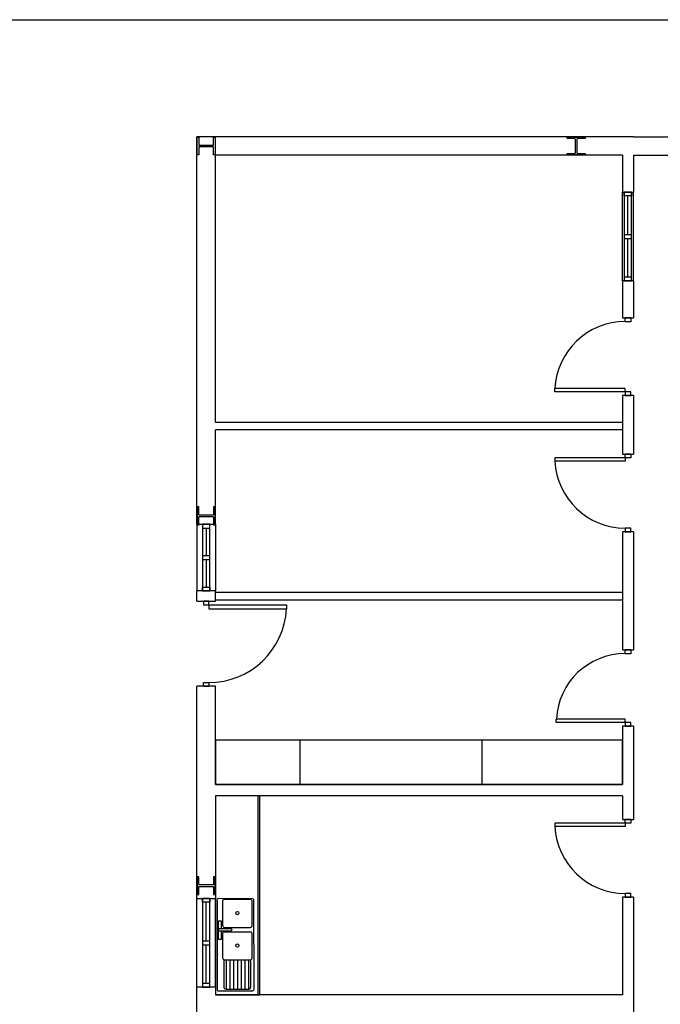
# Model space of a CAD drawing. Header units: millimetres. Extents: x -559 to 10735, y -2326 to 222.
# Tile 525 of 656: x 5296 to 5342, y -1917 to -1845. Entities that reach past the tile are written whole.
import ezdxf

# ---------------------------------------------------------------- set-up
doc = ezdxf.new("R2010")
doc.units = ezdxf.units.MM
doc.header["$LTSCALE"] = 4
doc.layers.add('Extremos da Area Total', color=253, linetype='Continuous')
doc.layers.add('Planta Baixa', color=251, linetype='Continuous')

# ---------------------------------------------------------------- blocks, each defined once
blk = doc.blocks.new('A1063DH-flat-1-flat-1')
at = {"color": 9}
blk.add_line((0.455, -0.581), (0.457, -0.573), dxfattribs=at)
for points in [[(0.476, 0.625), (0.016, 0.623, 0.553012), (0.001, 0.599, 0.624336)], [(0.001, 0.599), (0.001, -0.599, 0.285257), (0.016, -0.623, 0.233769)], [(0.451, 0.61), (0.095, 0.61, 0.467329), (0.076, 0.587, 0.836247)], [(0.076, 0.587), (0.076, 0.26, 0.40231), (0.101, 0.234, 0.020408)], [(0.476, 0.26), (0.474, 0.592, 0.499438), (0.451, 0.61, 6.940275)], [(0.501, -0.599), (0.499, 0.607, 0.373967), (0.486, 0.623, -14.45072)], [(0.182, 0.183), (0.026, 0.183), (0.026, 0.221), (0.182, 0.221, -0.817655), (0.189, 0.184, 4.933965)], [(0.451, 0.172), (0.095, 0.172, 0.467329), (0.076, 0.149, 0.836247)], [(0.076, 0.149), (0.076, -0.177, 0.40231), (0.101, -0.203, 0.020408)], [(0.101, 0.234), (0.451, 0.234, 0.426218), (0.476, 0.26, -1.041667)], [(0.476, -0.177), (0.474, 0.154, 0.499438), (0.451, 0.172, 6.940275)], [(0.093, -0.202), (0.093, -0.573, 0.285257), (0.108, -0.597, 0.233769)], [(0.101, -0.203), (0.451, -0.203, 0.426218), (0.476, -0.177, -1.041667)], [(0.118, -0.599), (0.432, -0.599, 0.331496), (0.455, -0.581, -0.744843)]]:
    blk.add_lwpolyline(points, format="xyb", dxfattribs=at)
for points in [[(0.057, 0.183), (0.057, 0.073), (0.02, 0.073), (0.02, 0.323), (0.057, 0.323), (0.057, 0.221)], [(0.126, -0.203), (0.126, -0.599)], [(0.176, -0.203), (0.176, -0.599)], [(0.226, -0.203), (0.226, -0.599)], [(0.276, -0.203), (0.276, -0.599)], [(0.326, -0.203), (0.326, -0.599)], [(0.376, -0.203), (0.376, -0.599)], [(0.426, -0.203), (0.426, -0.599)], [(0.457, -0.573), (0.457, -0.203)], [(0.016, -0.623), (0.026, -0.625)], [(0.026, -0.625), (0.472, -0.625)], [(0.108, -0.597), (0.118, -0.599)]]:
    blk.add_lwpolyline(points, dxfattribs=at)
for centre in [(0.276, 0.428), (0.276, -0.011)]:
    blk.add_circle(centre, 0.0214, dxfattribs=at)
blk.add_arc((0.47, -0.594), 0.0315, 274.095, 350.2366, dxfattribs=at)
blk = doc.blocks.new('A1170DK-flat-1-flat-1')
at = {"color": 9}
for p, q in [((0.6, 2.69), (0, 2.69)), ((0, 2.69), (0, 0)), ((0.58, 0), (0.58, 2.69)), ((0.6, 0), (0.6, 2.69)), ((0, 0), (0.6, 0))]:
    blk.add_line(p, q, dxfattribs=at)
blk = doc.blocks.new('AUW01D3S-flat-13-flat-1')
at = {"color": 9}
for p, q in [((-0.125, 0), (-0.125, 1.2)), ((0.125, 0), (0.125, 1.2))]:
    blk.add_line(p, q, dxfattribs=at)
blk = doc.blocks.new('AUD18D1S-flat-31-flat-1')
at = {"color": 9}
for p, q in [((-0.125, 1.2), (0.125, 1.2)), ((0.125, 0), (-0.125, 0))]:
    blk.add_line(p, q, dxfattribs=at)
blk = doc.blocks.new('AUD19D1S-flat-31-flat-1')
at = {"color": 9}
for p, q in [((0, 1.2), (0, 1.2)), ((0, 0), (0, 0))]:
    blk.add_line(p, q, dxfattribs=at)
blk = doc.blocks.new('AUD37D1S-flat-83-flat-1')
at = {"color": 9}
for p, q in [((-0.05, 0.05), (-0.05, 0)), ((0.05, 0.05), (-0.05, 0.05)), ((-0.05, 0), (0.05, 0)), ((0.05, 0), (0.05, 0.05))]:
    blk.add_line(p, q, dxfattribs=at)
at = {"color": 9, "oblique": 36.8699, "width": 1.25, "flags": 3}
for p in [(-0.05, 0.05), (0, 0.05), (0.05, 0.05)]:
    blk.add_attdef('JAMBPT', p, '', height=0.00632, rotation=153.4349, dxfattribs=at)
at = {"color": 9, "width": 0.5, "flags": 3}
for p in [(-0.05, 0.05), (0, 0.05)]:
    blk.add_attdef('JAMBPT', p, '', height=0.01, rotation=90, dxfattribs=at)
blk = doc.blocks.new('AUD37D1S-flat-82-flat-1')
at = {"color": 9}
for p, q in [((-0.05, 0), (0.05, 0)), ((-0.05, -0.05), (-0.05, 0)), ((0.05, 0), (0.05, -0.05)), ((0.05, -0.05), (-0.05, -0.05))]:
    blk.add_line(p, q, dxfattribs=at)
at = {"color": 9, "text_generation_flag": 4, "flags": 3}
for p, height, rotation, width in [((-0.05, -0.05), 0.00632, 206.5651, 1.25), ((-0.05, -0.05), 0.01, 270, 0.5), ((0, -0.05), 0.00632, 206.5651, 1.25), ((0, -0.05), 0.01, 270, 0.5), ((0.05, -0.05), 0.00632, 206.5651, 1.25)]:
    blk.add_attdef('JAMBPT', p, '', height=height, rotation=rotation, dxfattribs=dict(at, width=width))
blk = doc.blocks.new('AUD40D1S-flat-26-flat-1')
at = {"color": 9}
for p, q in [((-0.05, 0.6), (-0.05, -0.6)), ((0.05, 0.6), (-0.05, 0.6)), ((0.05, -0.6), (0.05, 0.6)), ((-0.05, -0.6), (0.05, -0.6))]:
    blk.add_line(p, q, dxfattribs=at)
blk = doc.blocks.new('AUD40D1S-flat-25-flat-1')
at = {"color": 9}
for p, q in [((-0.05, 0.6), (-0.05, -0.6)), ((0.05, 0.6), (-0.05, 0.6)), ((0.05, -0.6), (0.05, 0.6)), ((-0.05, -0.6), (0.05, -0.6))]:
    blk.add_line(p, q, dxfattribs=at)
blk = doc.blocks.new('AUD37D1S-flat-81-flat-1')
at = {"color": 9}
for p, q in [((-0.05, 0.05), (-0.05, 0)), ((0.05, 0.05), (-0.05, 0.05)), ((-0.05, 0), (0.05, 0)), ((0.05, 0), (0.05, 0.05))]:
    blk.add_line(p, q, dxfattribs=at)
at = {"color": 9, "oblique": 36.8699, "width": 1.25, "flags": 3}
for p in [(-0.05, 0.05), (0, 0.05), (0.05, 0.05)]:
    blk.add_attdef('JAMBPT', p, '', height=0.00632, rotation=153.4349, dxfattribs=at)
at = {"color": 9, "width": 0.5, "flags": 3}
for p in [(-0.05, 0.05), (0, 0.05)]:
    blk.add_attdef('JAMBPT', p, '', height=0.01, rotation=90, dxfattribs=at)
blk = doc.blocks.new('AUW01D1S-flat-32-flat-1')
at = {"color": 9}
blk.add_line((0, -0.2625), (0, 0.2625), dxfattribs=at)
blk = doc.blocks.new('AUW01D1S-flat-31-flat-1')
at = {"color": 9}
blk.add_line((0, -0.2625), (0, 0.2625), dxfattribs=at)
blk = doc.blocks.new('AUD18D1S-flat-30-flat-1')
at = {"color": 9}
for p, q in [((-0.125, 0), (0.125, 0)), ((0.125, -1.15), (-0.125, -1.15))]:
    blk.add_line(p, q, dxfattribs=at)
blk = doc.blocks.new('AUD19D1S-flat-30-flat-1')
at = {"color": 9}
for p, q in [((0, 0), (0, 0)), ((0, -1.15), (0, -1.15))]:
    blk.add_line(p, q, dxfattribs=at)
blk = doc.blocks.new('AUD37D1S-flat-80-flat-1')
at = {"color": 9}
for p, q in [((0.0375, 0), (-0.0375, 0)), ((-0.0375, 0), (-0.0375, -0.05)), ((0.0375, -0.05), (0.0375, 0)), ((-0.0375, -0.05), (0.0375, -0.05))]:
    blk.add_line(p, q, dxfattribs=at)
at = {"color": 9, "oblique": 22.61986, "width": 1.083333, "flags": 3}
for p in [(-0.0375, -0.05), (0, -0.05), (0.0375, -0.05)]:
    blk.add_attdef('JAMBPT', p, '', height=0.00588, rotation=326.30993, dxfattribs=at)
at = {"color": 9, "width": 0.666667, "flags": 3}
for p in [(0, -0.05), (0.0375, -0.05)]:
    blk.add_attdef('JAMBPT', p, '', height=0.0075, rotation=270, dxfattribs=at)
blk = doc.blocks.new('AUD37D1S-flat-79-flat-1')
at = {"color": 9}
for p, q in [((-0.0375, 0.05), (0.0375, 0.05)), ((-0.0375, 0), (-0.0375, 0.05)), ((0.0375, 0), (-0.0375, 0)), ((0.0375, 0.05), (0.0375, 0))]:
    blk.add_line(p, q, dxfattribs=at)
at = {"color": 9, "text_generation_flag": 4, "flags": 3}
for p, height, rotation, width in [((-0.0375, 0.05), 0.00588, 33.69007, 1.083333), ((0, 0.05), 0.0075, 90, 0.666667), ((0, 0.05), 0.00588, 33.69007, 1.083333), ((0.0375, 0.05), 0.0075, 90, 0.666667), ((0.0375, 0.05), 0.00588, 33.69007, 1.083333)]:
    blk.add_attdef('JAMBPT', p, '', height=height, rotation=rotation, dxfattribs=dict(at, width=width))
blk = doc.blocks.new('AUD41D1S-flat-18-flat-1')
at = {"color": 9}
for p, q in [((0.0375, 0.575), (-0.0375, 0.575)), ((-0.0375, -0.575), (0.0375, -0.575))]:
    blk.add_line(p, q, dxfattribs=at)
blk = doc.blocks.new('AUD29D1S-flat-18-flat-1')
at = {"color": 9}
for p, q in [((0, 0.525), (0, 0.474)), ((0, 0.525), (1.05, 0.525)), ((0, 0.474), (1.05, 0.474)), ((1.05, 0.525), (1.05, 0.474))]:
    blk.add_line(p, q, dxfattribs=at)
blk.add_ellipse((0, 0.525), major_axis=(-0.742, 0.742), ratio=1, start_param=2.356194, end_param=3.878361, dxfattribs=at)
blk = doc.blocks.new('AUW01D3S-flat-12-flat-1')
at = {"color": 9}
for p, q in [((-0.125, 0), (-0.125, -0.9)), ((0.125, 0), (0.125, -0.9))]:
    blk.add_line(p, q, dxfattribs=at)
blk = doc.blocks.new('AUD18D1S-flat-29-flat-1')
at = {"color": 9}
for p, q in [((-0.125, 0), (0.125, 0)), ((0.125, -0.9), (-0.125, -0.9))]:
    blk.add_line(p, q, dxfattribs=at)
blk = doc.blocks.new('AUD19D1S-flat-29-flat-1')
at = {"color": 9}
for p, q in [((0, 0), (0, 0)), ((0, -0.9), (0, -0.9))]:
    blk.add_line(p, q, dxfattribs=at)
blk = doc.blocks.new('AUD37D1S-flat-78-flat-1')
at = {"color": 9}
for p, q in [((0.05, 0), (-0.05, 0)), ((-0.05, 0), (-0.05, -0.05)), ((0.05, -0.05), (0.05, 0)), ((-0.05, -0.05), (0.05, -0.05))]:
    blk.add_line(p, q, dxfattribs=at)
at = {"color": 9, "oblique": 36.8699, "width": 1.25, "flags": 3}
for p in [(-0.05, -0.05), (0, -0.05), (0.05, -0.05)]:
    blk.add_attdef('JAMBPT', p, '', height=0.00632, rotation=333.4349, dxfattribs=at)
at = {"color": 9, "width": 0.5, "flags": 3}
for p in [(0, -0.05), (0.05, -0.05)]:
    blk.add_attdef('JAMBPT', p, '', height=0.01, rotation=270, dxfattribs=at)
blk = doc.blocks.new('AUD37D1S-flat-77-flat-1')
at = {"color": 9}
for p, q in [((-0.05, 0.05), (0.05, 0.05)), ((-0.05, 0), (-0.05, 0.05)), ((0.05, 0), (-0.05, 0)), ((0.05, 0.05), (0.05, 0))]:
    blk.add_line(p, q, dxfattribs=at)
at = {"color": 9, "text_generation_flag": 4, "flags": 3}
for p, height, rotation, width in [((-0.05, 0.05), 0.00632, 26.5651, 1.25), ((0, 0.05), 0.01, 90, 0.5), ((0, 0.05), 0.00632, 26.5651, 1.25), ((0.05, 0.05), 0.01, 90, 0.5), ((0.05, 0.05), 0.00632, 26.5651, 1.25)]:
    blk.add_attdef('JAMBPT', p, '', height=height, rotation=rotation, dxfattribs=dict(at, width=width))
blk = doc.blocks.new('AUD40D1S-flat-24-flat-1')
at = {"color": 9}
for p, q in [((0.05, 0.45), (-0.05, 0.45)), ((-0.05, 0.45), (-0.05, -0.45)), ((0.05, -0.45), (0.05, 0.45)), ((-0.05, -0.45), (0.05, -0.45))]:
    blk.add_line(p, q, dxfattribs=at)
blk = doc.blocks.new('AUD40D1S-flat-23-flat-1')
at = {"color": 9}
for p, q in [((0.05, 0.45), (-0.05, 0.45)), ((-0.05, 0.45), (-0.05, -0.45)), ((0.05, -0.45), (0.05, 0.45)), ((-0.05, -0.45), (0.05, -0.45))]:
    blk.add_line(p, q, dxfattribs=at)
blk = doc.blocks.new('AUD37D1S-flat-76-flat-1')
at = {"color": 9}
for p, q in [((0.05, 0), (-0.05, 0)), ((-0.05, 0), (-0.05, -0.05)), ((0.05, -0.05), (0.05, 0)), ((-0.05, -0.05), (0.05, -0.05))]:
    blk.add_line(p, q, dxfattribs=at)
at = {"color": 9, "oblique": 36.8699, "width": 1.25, "flags": 3}
for p in [(-0.05, -0.05), (0, -0.05), (0.05, -0.05)]:
    blk.add_attdef('JAMBPT', p, '', height=0.00632, rotation=333.4349, dxfattribs=at)
at = {"color": 9, "width": 0.5, "flags": 3}
for p in [(0, -0.05), (0.05, -0.05)]:
    blk.add_attdef('JAMBPT', p, '', height=0.01, rotation=270, dxfattribs=at)
blk = doc.blocks.new('AUW01D1S-flat-30-flat-1')
at = {"color": 9}
blk.add_line((0, 0.1875), (0, -0.1875), dxfattribs=at)
blk = doc.blocks.new('AUW01D1S-flat-29-flat-1')
at = {"color": 9}
blk.add_line((0, 0.1875), (0, -0.1875), dxfattribs=at)
blk = doc.blocks.new('AUD18D1S-flat-28-flat-1')
at = {"color": 9}
for p, q in [((-0.075, 1.03), (0.075, 1.03)), ((0.075, 0), (-0.075, 0))]:
    blk.add_line(p, q, dxfattribs=at)
blk = doc.blocks.new('AUD19D1S-flat-28-flat-1')
at = {"color": 9}
for p, q in [((0, 1.03), (0, 1.03)), ((0, 0), (0, 0))]:
    blk.add_line(p, q, dxfattribs=at)
blk = doc.blocks.new('AUD37D1S-flat-75-flat-1')
at = {"color": 9}
for p, q in [((-0.0375, 0.05), (-0.0375, 0)), ((0.0375, 0.05), (-0.0375, 0.05)), ((-0.0375, 0), (0.0375, 0)), ((0.0375, 0), (0.0375, 0.05))]:
    blk.add_line(p, q, dxfattribs=at)
at = {"color": 9, "oblique": 22.61986, "width": 1.083333, "flags": 3}
for p in [(-0.0375, 0.05), (0, 0.05), (0.0375, 0.05)]:
    blk.add_attdef('JAMBPT', p, '', height=0.00588, rotation=146.30993, dxfattribs=at)
at = {"color": 9, "width": 0.666667, "flags": 3}
for p in [(-0.0375, 0.05), (0, 0.05)]:
    blk.add_attdef('JAMBPT', p, '', height=0.0075, rotation=90, dxfattribs=at)
blk = doc.blocks.new('AUD37D1S-flat-74-flat-1')
at = {"color": 9}
for p, q in [((-0.0375, 0), (0.0375, 0)), ((-0.0375, -0.05), (-0.0375, 0)), ((0.0375, 0), (0.0375, -0.05)), ((0.0375, -0.05), (-0.0375, -0.05))]:
    blk.add_line(p, q, dxfattribs=at)
at = {"color": 9, "text_generation_flag": 4, "flags": 3}
for p, height, rotation, width in [((-0.0375, -0.05), 0.00588, 213.69007, 1.083333), ((-0.0375, -0.05), 0.0075, 270, 0.666667), ((0, -0.05), 0.00588, 213.69007, 1.083333), ((0, -0.05), 0.0075, 270, 0.666667), ((0.0375, -0.05), 0.00588, 213.69007, 1.083333)]:
    blk.add_attdef('JAMBPT', p, '', height=height, rotation=rotation, dxfattribs=dict(at, width=width))
blk = doc.blocks.new('AUD41D1S-flat-17-flat-1')
at = {"color": 9}
for p, q in [((0.0375, 0.515), (-0.0375, 0.515)), ((-0.0375, -0.515), (0.0375, -0.515))]:
    blk.add_line(p, q, dxfattribs=at)
blk = doc.blocks.new('AUD29D1S-flat-17-flat-1')
at = {"color": 9}
for p, q in [((-0.93, -0.465), (-0.93, -0.42)), ((0, -0.42), (-0.93, -0.42)), ((0, -0.465), (-0.93, -0.465)), ((0, -0.465), (0, -0.42))]:
    blk.add_line(p, q, dxfattribs=at)
blk.add_ellipse((0, -0.465), major_axis=(-0.658, 0.658), ratio=1, start_param=-0.785398, end_param=0.736768, dxfattribs=at)
blk = doc.blocks.new('AUD18D1S-flat-27-flat-1')
at = {"color": 9}
for p, q in [((-0.075, 1.05), (0.075, 1.05)), ((0.075, 0), (-0.075, 0))]:
    blk.add_line(p, q, dxfattribs=at)
blk = doc.blocks.new('AUD19D1S-flat-27-flat-1')
at = {"color": 9}
for p, q in [((0, 1.05), (0, 1.05)), ((0, 0), (0, 0))]:
    blk.add_line(p, q, dxfattribs=at)
blk = doc.blocks.new('AUD37D1S-flat-73-flat-1')
at = {"color": 9}
for p, q in [((-0.0375, 0.05), (-0.0375, 0)), ((0.0375, 0.05), (-0.0375, 0.05)), ((-0.0375, 0), (0.0375, 0)), ((0.0375, 0), (0.0375, 0.05))]:
    blk.add_line(p, q, dxfattribs=at)
at = {"color": 9, "oblique": 22.61986, "width": 1.083333, "flags": 3}
for p in [(-0.0375, 0.05), (0, 0.05), (0.0375, 0.05)]:
    blk.add_attdef('JAMBPT', p, '', height=0.00588, rotation=146.30993, dxfattribs=at)
at = {"color": 9, "width": 0.666667, "flags": 3}
for p in [(-0.0375, 0.05), (0, 0.05)]:
    blk.add_attdef('JAMBPT', p, '', height=0.0075, rotation=90, dxfattribs=at)
blk = doc.blocks.new('AUD37D1S-flat-72-flat-1')
at = {"color": 9}
for p, q in [((-0.0375, 0), (0.0375, 0)), ((-0.0375, -0.05), (-0.0375, 0)), ((0.0375, 0), (0.0375, -0.05)), ((0.0375, -0.05), (-0.0375, -0.05))]:
    blk.add_line(p, q, dxfattribs=at)
at = {"color": 9, "text_generation_flag": 4, "flags": 3}
for p, height, rotation, width in [((-0.0375, -0.05), 0.00588, 213.69007, 1.083333), ((-0.0375, -0.05), 0.0075, 270, 0.666667), ((0, -0.05), 0.00588, 213.69007, 1.083333), ((0, -0.05), 0.0075, 270, 0.666667), ((0.0375, -0.05), 0.00588, 213.69007, 1.083333)]:
    blk.add_attdef('JAMBPT', p, '', height=height, rotation=rotation, dxfattribs=dict(at, width=width))
blk = doc.blocks.new('AUD41D1S-flat-16-flat-1')
at = {"color": 9}
for p, q in [((0.0375, 0.525), (-0.0375, 0.525)), ((-0.0375, -0.525), (0.0375, -0.525))]:
    blk.add_line(p, q, dxfattribs=at)
blk = doc.blocks.new('AUD30D1S-flat-4-flat-1')
at = {"color": 9}
for p, q in [((-0.95, 0.475), (-0.95, 0.429)), ((0, 0.475), (-0.95, 0.475)), ((0, 0.429), (-0.95, 0.429)), ((0, 0.475), (0, 0.429))]:
    blk.add_line(p, q, dxfattribs=at)
blk.add_ellipse((0, 0.475), major_axis=(0.672, 0.672), ratio=1, start_param=2.404825, end_param=3.926991, dxfattribs=at)
blk = doc.blocks.new('AUD18D1S-flat-26-flat-1')
at = {"color": 9}
for p, q in [((-0.075, 1.05), (0.075, 1.05)), ((0.075, 0), (-0.075, 0))]:
    blk.add_line(p, q, dxfattribs=at)
blk = doc.blocks.new('AUD19D1S-flat-26-flat-1')
at = {"color": 9}
for p, q in [((0, 1.05), (0, 1.05)), ((0, 0), (0, 0))]:
    blk.add_line(p, q, dxfattribs=at)
blk = doc.blocks.new('AUD37D1S-flat-71-flat-1')
at = {"color": 9}
for p, q in [((-0.0375, 0.05), (-0.0375, 0)), ((0.0375, 0.05), (-0.0375, 0.05)), ((-0.0375, 0), (0.0375, 0)), ((0.0375, 0), (0.0375, 0.05))]:
    blk.add_line(p, q, dxfattribs=at)
at = {"color": 9, "oblique": 22.61986, "width": 1.083333, "flags": 3}
for p in [(-0.0375, 0.05), (0, 0.05), (0.0375, 0.05)]:
    blk.add_attdef('JAMBPT', p, '', height=0.00588, rotation=146.30993, dxfattribs=at)
at = {"color": 9, "width": 0.666667, "flags": 3}
for p in [(-0.0375, 0.05), (0, 0.05)]:
    blk.add_attdef('JAMBPT', p, '', height=0.0075, rotation=90, dxfattribs=at)
blk = doc.blocks.new('AUD37D1S-flat-70-flat-1')
at = {"color": 9}
for p, q in [((-0.0375, 0), (0.0375, 0)), ((-0.0375, -0.05), (-0.0375, 0)), ((0.0375, 0), (0.0375, -0.05)), ((0.0375, -0.05), (-0.0375, -0.05))]:
    blk.add_line(p, q, dxfattribs=at)
at = {"color": 9, "text_generation_flag": 4, "flags": 3}
for p, height, rotation, width in [((-0.0375, -0.05), 0.00588, 213.69007, 1.083333), ((-0.0375, -0.05), 0.0075, 270, 0.666667), ((0, -0.05), 0.00588, 213.69007, 1.083333), ((0, -0.05), 0.0075, 270, 0.666667), ((0.0375, -0.05), 0.00588, 213.69007, 1.083333)]:
    blk.add_attdef('JAMBPT', p, '', height=height, rotation=rotation, dxfattribs=dict(at, width=width))
blk = doc.blocks.new('AUD41D1S-flat-15-flat-1')
at = {"color": 9}
for p, q in [((0.0375, 0.525), (-0.0375, 0.525)), ((-0.0375, -0.525), (0.0375, -0.525))]:
    blk.add_line(p, q, dxfattribs=at)
blk = doc.blocks.new('AUD29D1S-flat-16-flat-1')
at = {"color": 9}
for p, q in [((-0.95, -0.475), (-0.95, -0.429)), ((0, -0.429), (-0.95, -0.429)), ((0, -0.475), (-0.95, -0.475)), ((0, -0.475), (0, -0.429))]:
    blk.add_line(p, q, dxfattribs=at)
blk.add_ellipse((0, -0.475), major_axis=(0.672, 0.672), ratio=1, start_param=0.785398, end_param=2.307564, dxfattribs=at)
blk = doc.blocks.new('AUW01D3S-flat-11-flat-1')
at = {"color": 9}
for p, q in [((-0.075, 0), (-0.075, 1.2)), ((0.075, 0), (0.075, 1.2))]:
    blk.add_line(p, q, dxfattribs=at)
blk = doc.blocks.new('AUD18D1S-flat-25-flat-1')
at = {"color": 9}
for p, q in [((-0.075, 1.2), (0.075, 1.2)), ((0.075, 0), (-0.075, 0))]:
    blk.add_line(p, q, dxfattribs=at)
blk = doc.blocks.new('AUD19D1S-flat-25-flat-1')
at = {"color": 9}
for p, q in [((0, 1.2), (0, 1.2)), ((0, 0), (0, 0))]:
    blk.add_line(p, q, dxfattribs=at)
blk = doc.blocks.new('AUD37D1S-flat-69-flat-1')
at = {"color": 9}
for p, q in [((-0.05, 0.05), (-0.05, 0)), ((0.05, 0.05), (-0.05, 0.05)), ((-0.05, 0), (0.05, 0)), ((0.05, 0), (0.05, 0.05))]:
    blk.add_line(p, q, dxfattribs=at)
at = {"color": 9, "oblique": 36.8699, "width": 1.25, "flags": 3}
for p in [(-0.05, 0.05), (0, 0.05), (0.05, 0.05)]:
    blk.add_attdef('JAMBPT', p, '', height=0.00632, rotation=153.4349, dxfattribs=at)
at = {"color": 9, "width": 0.5, "flags": 3}
for p in [(-0.05, 0.05), (0, 0.05)]:
    blk.add_attdef('JAMBPT', p, '', height=0.01, rotation=90, dxfattribs=at)
blk = doc.blocks.new('AUD37D1S-flat-68-flat-1')
at = {"color": 9}
for p, q in [((-0.05, 0), (0.05, 0)), ((-0.05, -0.05), (-0.05, 0)), ((0.05, 0), (0.05, -0.05)), ((0.05, -0.05), (-0.05, -0.05))]:
    blk.add_line(p, q, dxfattribs=at)
at = {"color": 9, "text_generation_flag": 4, "flags": 3}
for p, height, rotation, width in [((-0.05, -0.05), 0.00632, 206.5651, 1.25), ((-0.05, -0.05), 0.01, 270, 0.5), ((0, -0.05), 0.00632, 206.5651, 1.25), ((0, -0.05), 0.01, 270, 0.5), ((0.05, -0.05), 0.00632, 206.5651, 1.25)]:
    blk.add_attdef('JAMBPT', p, '', height=height, rotation=rotation, dxfattribs=dict(at, width=width))
blk = doc.blocks.new('AUD40D1S-flat-22-flat-1')
at = {"color": 9}
for p, q in [((-0.05, 0.6), (-0.05, -0.6)), ((0.05, 0.6), (-0.05, 0.6)), ((0.05, -0.6), (0.05, 0.6)), ((-0.05, -0.6), (0.05, -0.6))]:
    blk.add_line(p, q, dxfattribs=at)
blk = doc.blocks.new('AUD40D1S-flat-21-flat-1')
at = {"color": 9}
for p, q in [((-0.05, 0.6), (-0.05, -0.6)), ((0.05, 0.6), (-0.05, 0.6)), ((0.05, -0.6), (0.05, 0.6)), ((-0.05, -0.6), (0.05, -0.6))]:
    blk.add_line(p, q, dxfattribs=at)
blk = doc.blocks.new('AUD37D1S-flat-67-flat-1')
at = {"color": 9}
for p, q in [((-0.05, 0.05), (-0.05, 0)), ((0.05, 0.05), (-0.05, 0.05)), ((-0.05, 0), (0.05, 0)), ((0.05, 0), (0.05, 0.05))]:
    blk.add_line(p, q, dxfattribs=at)
at = {"color": 9, "oblique": 36.8699, "width": 1.25, "flags": 3}
for p in [(-0.05, 0.05), (0, 0.05), (0.05, 0.05)]:
    blk.add_attdef('JAMBPT', p, '', height=0.00632, rotation=153.4349, dxfattribs=at)
at = {"color": 9, "width": 0.5, "flags": 3}
for p in [(-0.05, 0.05), (0, 0.05)]:
    blk.add_attdef('JAMBPT', p, '', height=0.01, rotation=90, dxfattribs=at)
blk = doc.blocks.new('AUW01D1S-flat-28-flat-1')
at = {"color": 9}
blk.add_line((0, -0.2625), (0, 0.2625), dxfattribs=at)
blk = doc.blocks.new('AUW01D1S-flat-27-flat-1')
at = {"color": 9}
blk.add_line((0, -0.2625), (0, 0.2625), dxfattribs=at)
blk = doc.blocks.new('AUD18D1S-flat-24-flat-1')
at = {"color": 9}
for p, q in [((-0.075, 1.05), (0.075, 1.05)), ((0.075, 0), (-0.075, 0))]:
    blk.add_line(p, q, dxfattribs=at)
blk = doc.blocks.new('AUD19D1S-flat-24-flat-1')
at = {"color": 9}
for p, q in [((0, 1.05), (0, 1.05)), ((0, 0), (0, 0))]:
    blk.add_line(p, q, dxfattribs=at)
blk = doc.blocks.new('AUD37D1S-flat-66-flat-1')
at = {"color": 9}
for p, q in [((-0.0375, 0.05), (-0.0375, 0)), ((0.0375, 0.05), (-0.0375, 0.05)), ((-0.0375, 0), (0.0375, 0)), ((0.0375, 0), (0.0375, 0.05))]:
    blk.add_line(p, q, dxfattribs=at)
at = {"color": 9, "oblique": 22.61986, "width": 1.083333, "flags": 3}
for p in [(-0.0375, 0.05), (0, 0.05), (0.0375, 0.05)]:
    blk.add_attdef('JAMBPT', p, '', height=0.00588, rotation=146.30993, dxfattribs=at)
at = {"color": 9, "width": 0.666667, "flags": 3}
for p in [(-0.0375, 0.05), (0, 0.05)]:
    blk.add_attdef('JAMBPT', p, '', height=0.0075, rotation=90, dxfattribs=at)
blk = doc.blocks.new('AUD37D1S-flat-65-flat-1')
at = {"color": 9}
for p, q in [((-0.0375, 0), (0.0375, 0)), ((-0.0375, -0.05), (-0.0375, 0)), ((0.0375, 0), (0.0375, -0.05)), ((0.0375, -0.05), (-0.0375, -0.05))]:
    blk.add_line(p, q, dxfattribs=at)
at = {"color": 9, "text_generation_flag": 4, "flags": 3}
for p, height, rotation, width in [((-0.0375, -0.05), 0.00588, 213.69007, 1.083333), ((-0.0375, -0.05), 0.0075, 270, 0.666667), ((0, -0.05), 0.00588, 213.69007, 1.083333), ((0, -0.05), 0.0075, 270, 0.666667), ((0.0375, -0.05), 0.00588, 213.69007, 1.083333)]:
    blk.add_attdef('JAMBPT', p, '', height=height, rotation=rotation, dxfattribs=dict(at, width=width))
blk = doc.blocks.new('AUD41D1S-flat-14-flat-1')
at = {"color": 9}
for p, q in [((0.0375, 0.525), (-0.0375, 0.525)), ((-0.0375, -0.525), (0.0375, -0.525))]:
    blk.add_line(p, q, dxfattribs=at)
blk = doc.blocks.new('AUD30D1S-flat-3-flat-1')
at = {"color": 9}
for p, q in [((-0.95, 0.475), (-0.95, 0.429)), ((0, 0.475), (-0.95, 0.475)), ((0, 0.429), (-0.95, 0.429)), ((0, 0.475), (0, 0.429))]:
    blk.add_line(p, q, dxfattribs=at)
blk.add_ellipse((0, 0.475), major_axis=(0.672, 0.672), ratio=1, start_param=2.404825, end_param=3.926991, dxfattribs=at)

msp = doc.modelspace()

# ---------------------------------------------------------------- linework, layer by layer
at = {"layer": 'Extremos da Area Total'}
msp.add_lwpolyline([(5196.188, -1862.34), (5196.188, -1845.412), (5698.997, -1845.412), (5698.997, -1990.695), (5196.188, -1990.695), (5196.188, -1865.19)], dxfattribs=at)
at = {"layer": 'Planta Baixa'}
for p, q in [((5340.216, -1853.923), (5308.496, -1853.923)), ((5308.496, -1882.094), (5308.496, -1853.923)), ((5340.216, -1853.923), (5639.805, -1853.923)), ((5339.409, -1855.267), (5309.84, -1855.267)), ((5309.84, -1874.696), (5309.84, -1855.267)), ((5339.409, -1855.267), (5339.409, -1857.956)), ((5340.216, -1855.267), (5340.216, -1857.956)), ((5340.216, -1855.267), (5639.805, -1855.267)), ((5339.409, -1864.407), (5339.409, -1867.095)), ((5340.216, -1864.407), (5340.216, -1867.095)), ((5339.409, -1872.74), (5339.409, -1876.987)), ((5340.216, -1872.74), (5340.216, -1876.987)), ((5339.409, -1874.696), (5309.84, -1874.696)), ((5339.409, -1875.234), (5309.84, -1875.234)), ((5309.84, -1882.094), (5309.84, -1875.234)), ((5339.409, -1882.632), (5339.409, -1891.229)), ((5340.216, -1882.632), (5340.216, -1891.229)), ((5308.496, -1887.686), (5308.496, -1886.932)), ((5309.84, -1887.686), (5309.84, -1886.932)), ((5339.409, -1887.061), (5309.84, -1887.061)), ((5339.409, -1887.599), (5309.84, -1887.599)), ((5308.496, -1909.298), (5308.496, -1893.869)), ((5309.84, -1901.019), (5309.84, -1893.869)), ((5339.409, -1896.766), (5339.409, -1901.019)), ((5340.216, -1896.766), (5340.216, -1903.546)), ((5316.002, -1901.019), (5316.002, -1897.778)), ((5329.22, -1901.019), (5329.22, -1897.778)), ((5339.409, -1901.019), (5309.84, -1901.019)), ((5314.679, -1901.019), (5324.031, -1901.019)), ((5339.409, -1901.825), (5309.84, -1901.825)), ((5309.84, -1901.825), (5309.84, -1909.298)), ((5339.409, -1901.825), (5339.409, -1903.546)), ((5339.409, -1909.191), (5339.409, -1916.287)), ((5340.216, -1909.191), (5340.216, -1917.792)), ((5308.496, -1923.814), (5308.496, -1915.75)), ((5309.84, -1915.75), (5309.84, -1916.287)), ((5339.409, -1916.287), (5309.84, -1916.287))]:
    msp.add_line(p, q, dxfattribs=at)
for points in [[(5309.813, -1855.241), (5309.706, -1855.241), (5309.706, -1854.703, 0.414214), (5309.652, -1854.649), (5308.684, -1854.649, 0.414214), (5308.63, -1854.703), (5308.63, -1855.241), (5308.523, -1855.241), (5308.523, -1853.95), (5308.63, -1853.95), (5308.63, -1854.488, 0.414214), (5308.684, -1854.542), (5309.652, -1854.542, 0.414214), (5309.706, -1854.488), (5309.706, -1853.95), (5309.813, -1853.95)], [(5336.694, -1853.95), (5336.694, -1854.058), (5336.157, -1854.058, 0.414214), (5336.103, -1854.112), (5336.103, -1855.079, 0.414214), (5336.157, -1855.133), (5336.694, -1855.133), (5336.694, -1855.241), (5335.404, -1855.241), (5335.404, -1855.133), (5335.942, -1855.133, 0.414214), (5335.995, -1855.079), (5335.995, -1854.112, 0.414214), (5335.942, -1854.058), (5335.404, -1854.058), (5335.404, -1853.95)], [(5308.523, -1882.122), (5308.63, -1882.122), (5308.63, -1881.584, -0.414214), (5308.684, -1881.53), (5309.652, -1881.53, -0.414214), (5309.706, -1881.584), (5309.706, -1882.122), (5309.813, -1882.122), (5309.813, -1880.831), (5309.706, -1880.831), (5309.706, -1881.369, -0.414214), (5309.652, -1881.423), (5308.684, -1881.423, -0.414214), (5308.63, -1881.369), (5308.63, -1880.831), (5308.523, -1880.831)], [(5308.523, -1909.003), (5308.63, -1909.003), (5308.63, -1908.465, -0.414214), (5308.684, -1908.411), (5309.652, -1908.411, -0.414214), (5309.706, -1908.465), (5309.706, -1909.003), (5309.813, -1909.003), (5309.813, -1907.712), (5309.706, -1907.712), (5309.706, -1908.25, -0.414214), (5309.652, -1908.304), (5308.684, -1908.304, -0.414214), (5308.63, -1908.25), (5308.63, -1907.712), (5308.523, -1907.712)]]:
    msp.add_lwpolyline(points, format="xyb", close=True, dxfattribs=at)
msp.add_lwpolyline([(5309.84, -1901.019), (5339.409, -1901.019), (5339.409, -1897.778), (5309.84, -1897.778)], close=True, dxfattribs=at)

# ---------------------------------------------------------------- block references
at = {"layer": 'Planta Baixa', "xscale": 5.376215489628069, "yscale": 5.376215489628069, "zscale": 5.376215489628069}
for name, p in [('AUW01D3S-flat-11-flat-1', (5339.812, -1864.407)), ('AUD18D1S-flat-25-flat-1', (5339.812, -1864.407)), ('AUD37D1S-flat-68-flat-1', (5339.812, -1857.956)), ('AUD40D1S-flat-22-flat-1', (5339.812, -1861.181)), ('AUD40D1S-flat-21-flat-1', (5339.812, -1861.181)), ('AUD19D1S-flat-25-flat-1', (5339.812, -1864.407)), ('AUW01D1S-flat-27-flat-1', (5339.812, -1859.636)), ('AUD37D1S-flat-67-flat-1', (5339.812, -1861.316)), ('AUW01D1S-flat-28-flat-1', (5339.812, -1862.727)), ('AUD37D1S-flat-69-flat-1', (5339.812, -1864.407)), ('AUD29D1S-flat-16-flat-1', (5339.611, -1869.918)), ('AUD18D1S-flat-26-flat-1', (5339.812, -1872.74)), ('AUD37D1S-flat-70-flat-1', (5339.812, -1867.095)), ('AUD41D1S-flat-15-flat-1', (5339.812, -1869.918)), ('AUD19D1S-flat-26-flat-1', (5339.812, -1872.74)), ('AUD37D1S-flat-71-flat-1', (5339.812, -1872.74)), ('AUD30D1S-flat-4-flat-1', (5339.611, -1879.81)), ('AUD18D1S-flat-27-flat-1', (5339.812, -1882.632)), ('AUD37D1S-flat-72-flat-1', (5339.812, -1876.987)), ('AUD41D1S-flat-16-flat-1', (5339.812, -1879.81)), ('AUD19D1S-flat-27-flat-1', (5339.812, -1882.632)), ('AUW01D3S-flat-12-flat-1', (5309.168, -1882.094)), ('AUD18D1S-flat-29-flat-1', (5309.168, -1882.094)), ('AUD37D1S-flat-78-flat-1', (5309.168, -1882.094)), ('AUD40D1S-flat-24-flat-1', (5309.168, -1884.513)), ('AUD40D1S-flat-23-flat-1', (5309.168, -1884.513)), ('AUD19D1S-flat-29-flat-1', (5309.168, -1882.094)), ('AUW01D1S-flat-30-flat-1', (5309.168, -1883.37)), ('AUD37D1S-flat-73-flat-1', (5339.812, -1882.632)), ('AUD37D1S-flat-76-flat-1', (5309.168, -1884.379)), ('AUW01D1S-flat-29-flat-1', (5309.168, -1885.655)), ('AUD37D1S-flat-77-flat-1', (5309.168, -1886.932)), ('AUD18D1S-flat-30-flat-1', (5309.168, -1887.686)), ('AUD37D1S-flat-80-flat-1', (5309.168, -1887.686)), ('AUD41D1S-flat-18-flat-1', (5309.168, -1890.777)), ('AUD19D1S-flat-30-flat-1', (5309.168, -1887.686)), ('AUD29D1S-flat-18-flat-1', (5309.37, -1890.777)), ('AUD29D1S-flat-17-flat-1', (5339.611, -1893.997)), ('AUD18D1S-flat-28-flat-1', (5339.812, -1896.766)), ('AUD37D1S-flat-74-flat-1', (5339.812, -1891.229)), ('AUD41D1S-flat-17-flat-1', (5339.812, -1893.997)), ('AUD19D1S-flat-28-flat-1', (5339.812, -1896.766)), ('AUD37D1S-flat-79-flat-1', (5309.168, -1893.869)), ('AUD37D1S-flat-75-flat-1', (5339.812, -1896.766)), ('A1170DK-flat-1-flat-1', (5309.84, -1916.287)), ('AUD30D1S-flat-3-flat-1', (5339.611, -1906.368)), ('AUD18D1S-flat-24-flat-1', (5339.812, -1909.191)), ('AUD37D1S-flat-65-flat-1', (5339.812, -1903.546)), ('AUD41D1S-flat-14-flat-1', (5339.812, -1906.368)), ('AUD19D1S-flat-24-flat-1', (5339.812, -1909.191)), ('AUW01D3S-flat-13-flat-1', (5309.168, -1915.75)), ('AUD18D1S-flat-31-flat-1', (5309.168, -1915.75)), ('AUD37D1S-flat-82-flat-1', (5309.168, -1909.298)), ('AUD40D1S-flat-26-flat-1', (5309.168, -1912.524)), ('AUD40D1S-flat-25-flat-1', (5309.168, -1912.524)), ('AUD19D1S-flat-31-flat-1', (5309.168, -1915.75)), ('AUW01D1S-flat-31-flat-1', (5309.168, -1910.978)), ('A1063DH-flat-1-flat-1', (5309.953, -1912.658)), ('AUD37D1S-flat-66-flat-1', (5339.812, -1909.191)), ('AUD37D1S-flat-81-flat-1', (5309.168, -1912.659)), ('AUW01D1S-flat-32-flat-1', (5309.168, -1914.07)), ('AUD37D1S-flat-83-flat-1', (5309.168, -1915.75))]:
    msp.add_blockref(name, p, dxfattribs=at)

doc.saveas('drawing.dxf')
